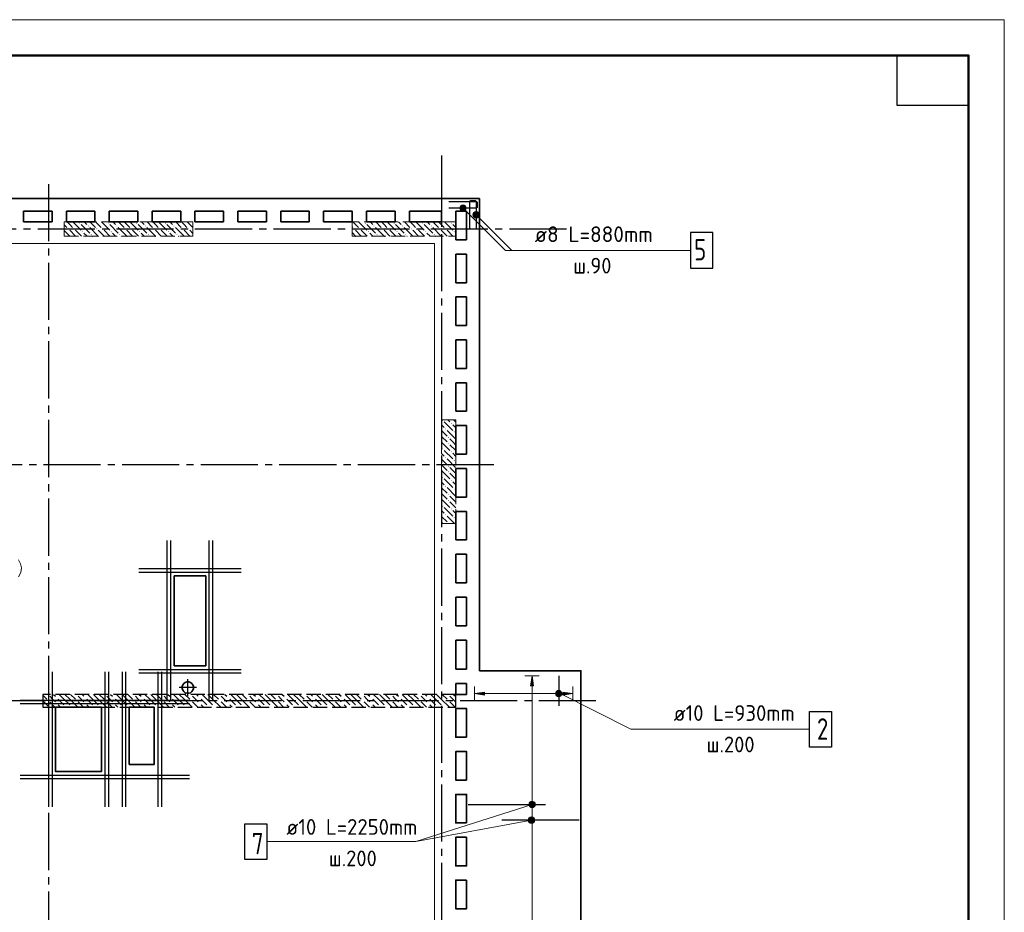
# Model space of a CAD drawing. Header units: millimetres. Extents: x 40580 to 1930067, y -240640 to 81020.
# Tile 311 of 656: x 941092 to 954871, y -210967 to -198477. Entities that reach past the tile are written whole.
import ezdxf

# ---------------------------------------------------------------- set-up
doc = ezdxf.new("R2010")
doc.units = ezdxf.units.MM
for name, pattern in [('______2', [270, 200, -70]), ('______5', [1100, 800, -100, 100, -100]), ('CENTER', [2, 1.25, -0.25, 0.25, -0.25])]:
    doc.linetypes.add(name, pattern=pattern)
for name, color, linetype, lineweight in [('Standard', 7, 'Continuous', 25), ('ЖБ Перекрытие верхний уровень', 7, 'Continuous', 35), ('Обрамление проемов стержнями', 7, 'Continuous', 25), ('ОСИ', 7, 'CENTER', 15), ('Позиционная метка линия выноска', 7, 'Continuous', 13), ('Позиционная метка номер позиции', 7, 'Continuous', 13)]:
    doc.layers.add(name, color=color, linetype=linetype, lineweight=lineweight)
doc.layers.add('ЖБ Пилон', color=7, linetype='______2', lineweight=13, true_color=0xa0a0a0)
doc.layers.add('ЖБ Стена верхний уровень', color=7, linetype='______2', true_color=0x656565)
doc.styles.add('ISOCPEUR', font='isocpeur.ttf')

msp = doc.modelspace()

# ---------------------------------------------------------------- hatches: boundary and pattern name
at = {"linetype": 'Continuous', "lineweight": 13, "transparency": 33554687}
for points in [[(948282.9, -207797.2), (948262.9, -207657.2), (948242.9, -207797.2)], [(948695.4, -207927.2), (948835.4, -207907.2), (948695.4, -207887.2)]]:
    msp.add_hatch(color=7, dxfattribs=at).paths.add_polyline_path(points, flags=16)
for points in [[(947595.4, -207927.2), (947455.4, -207907.2), (947595.4, -207887.2)], [(948224.2, -209434.7), (948307.9, -209457.2), (948217.9, -209457.2)], [(948240.4, -209418.5), (948301.6, -209434.7), (948224.2, -209434.7)], [(948224.2, -209434.7), (948301.6, -209434.7), (948307.9, -209457.2)], [(948285.4, -209418.5), (948240.4, -209418.5), (948262.9, -209412.2)], [(948240.4, -209418.5), (948285.4, -209418.5), (948301.6, -209434.7)], [(948217.9, -209457.2), (948307.9, -209457.2), (948301.6, -209479.7)], [(948217.9, -209457.2), (948301.6, -209479.7), (948224.2, -209479.7)], [(948224.2, -209479.7), (948301.6, -209479.7), (948285.4, -209495.9)], [(948224.2, -209479.7), (948285.4, -209495.9), (948240.4, -209495.9)], [(948240.4, -209495.9), (948285.4, -209495.9), (948262.9, -209502.2)]]:
    msp.add_hatch(color=7, dxfattribs=at).paths.add_polyline_path(points)
at = {"layer": 'ЖБ Пилон', "linetype": 'Continuous', "lineweight": -3, "transparency": 33554687}
for points in [[(941765.9, -201404.1), (941772.4, -201397.6), (941778.9, -201404.1), (941772.4, -201410.6)], [(941845.9, -201404.1), (941852.4, -201397.6), (941858.9, -201404.1), (941852.4, -201410.6)], [(941925.9, -201324.1), (941932.4, -201317.6), (941938.9, -201324.1), (941932.4, -201330.6)], [(941965.9, -201444.1), (941972.4, -201437.6), (941978.9, -201444.1), (941972.4, -201450.6)], [(942045.9, -201364.1), (942052.4, -201357.6), (942058.9, -201364.1), (942052.4, -201370.6)], [(942165.9, -201404.1), (942172.4, -201397.6), (942178.9, -201404.1), (942172.4, -201410.6)], [(942245.9, -201404.1), (942252.4, -201397.6), (942258.9, -201404.1), (942252.4, -201410.6)], [(942325.9, -201324.1), (942332.4, -201317.6), (942338.9, -201324.1), (942332.4, -201330.6)], [(942365.9, -201444.1), (942372.4, -201437.6), (942378.9, -201444.1), (942372.4, -201450.6)], [(942445.9, -201364.1), (942452.4, -201357.6), (942458.9, -201364.1), (942452.4, -201370.6)], [(942565.9, -201404.1), (942572.4, -201397.6), (942578.9, -201404.1), (942572.4, -201410.6)], [(942645.9, -201404.1), (942652.4, -201397.6), (942658.9, -201404.1), (942652.4, -201410.6)], [(942725.9, -201324.1), (942732.4, -201317.6), (942738.9, -201324.1), (942732.4, -201330.6)], [(942765.9, -201444.1), (942772.4, -201437.6), (942778.9, -201444.1), (942772.4, -201450.6)], [(942845.9, -201364.1), (942852.4, -201357.6), (942858.9, -201364.1), (942852.4, -201370.6)], [(942965.9, -201404.1), (942972.4, -201397.6), (942978.9, -201404.1), (942972.4, -201410.6)], [(943045.9, -201404.1), (943052.4, -201397.6), (943058.9, -201404.1), (943052.4, -201410.6)], [(943125.9, -201324.1), (943132.4, -201317.6), (943138.9, -201324.1), (943132.4, -201330.6)], [(943165.9, -201444.1), (943172.4, -201437.6), (943178.9, -201444.1), (943172.4, -201450.6)], [(943245.9, -201364.1), (943252.4, -201357.6), (943258.9, -201364.1), (943252.4, -201370.6)], [(943365.9, -201404.1), (943372.4, -201397.6), (943378.9, -201404.1), (943372.4, -201410.6)], [(943445.9, -201404.1), (943452.4, -201397.6), (943458.9, -201404.1), (943452.4, -201410.6)], [(945765.9, -201404.1), (945772.4, -201397.6), (945778.9, -201404.1), (945772.4, -201410.6)], [(945845.9, -201404.1), (945852.4, -201397.6), (945858.9, -201404.1), (945852.4, -201410.6)], [(945925.9, -201324.1), (945932.4, -201317.6), (945938.9, -201324.1), (945932.4, -201330.6)], [(945965.9, -201444.1), (945972.4, -201437.6), (945978.9, -201444.1), (945972.4, -201450.6)], [(946045.9, -201364.1), (946052.4, -201357.6), (946058.9, -201364.1), (946052.4, -201370.6)], [(946165.9, -201404.1), (946172.4, -201397.6), (946178.9, -201404.1), (946172.4, -201410.6)], [(946245.9, -201404.1), (946252.4, -201397.6), (946258.9, -201404.1), (946252.4, -201410.6)], [(946325.9, -201324.1), (946332.4, -201317.6), (946338.9, -201324.1), (946332.4, -201330.6)], [(946365.9, -201444.1), (946372.4, -201437.6), (946378.9, -201444.1), (946372.4, -201450.6)], [(946445.9, -201364.1), (946452.4, -201357.6), (946458.9, -201364.1), (946452.4, -201370.6)], [(946565.9, -201404.1), (946572.4, -201397.6), (946578.9, -201404.1), (946572.4, -201410.6)], [(946645.9, -201404.1), (946652.4, -201397.6), (946658.9, -201404.1), (946652.4, -201410.6)], [(946725.9, -201324.1), (946732.4, -201317.6), (946738.9, -201324.1), (946732.4, -201330.6)], [(946765.9, -201444.1), (946772.4, -201437.6), (946778.9, -201444.1), (946772.4, -201450.6)], [(946845.9, -201364.1), (946852.4, -201357.6), (946858.9, -201364.1), (946852.4, -201370.6)], [(946965.9, -201404.1), (946972.4, -201397.6), (946978.9, -201404.1), (946972.4, -201410.6)], [(947045.9, -201404.1), (947052.4, -201397.6), (947058.9, -201404.1), (947052.4, -201410.6)], [(947125.9, -201324.1), (947132.4, -201317.6), (947138.9, -201324.1), (947132.4, -201330.6)], [(947165.9, -201444.1), (947172.4, -201437.6), (947178.9, -201444.1), (947172.4, -201450.6)], [(942085.9, -201484.1), (942092.4, -201477.6), (942098.9, -201484.1), (942092.4, -201490.6)], [(942485.9, -201484.1), (942492.4, -201477.6), (942498.9, -201484.1), (942492.4, -201490.6)], [(942885.9, -201484.1), (942892.4, -201477.6), (942898.9, -201484.1), (942892.4, -201490.6)], [(943285.9, -201484.1), (943292.4, -201477.6), (943298.9, -201484.1), (943292.4, -201490.6)], [(946085.9, -201484.1), (946092.4, -201477.6), (946098.9, -201484.1), (946092.4, -201490.6)], [(946485.9, -201484.1), (946492.4, -201477.6), (946498.9, -201484.1), (946492.4, -201490.6)], [(946885.9, -201484.1), (946892.4, -201477.6), (946898.9, -201484.1), (946892.4, -201490.6)], [(947005.9, -204084.1), (947012.4, -204077.6), (947018.9, -204084.1), (947012.4, -204090.6)], [(947045.9, -204204.1), (947052.4, -204197.6), (947058.9, -204204.1), (947052.4, -204210.6)], [(947125.9, -204124.1), (947132.4, -204117.6), (947138.9, -204124.1), (947132.4, -204130.6)], [(947085.9, -204324.1), (947092.4, -204317.6), (947098.9, -204324.1), (947092.4, -204330.6)], [(947165.9, -204244.1), (947172.4, -204237.6), (947178.9, -204244.1), (947172.4, -204250.6)], [(947005.9, -204484.1), (947012.4, -204477.6), (947018.9, -204484.1), (947012.4, -204490.6)], [(947085.9, -204404.1), (947092.4, -204397.6), (947098.9, -204404.1), (947092.4, -204410.6)], [(947045.9, -204604.1), (947052.4, -204597.6), (947058.9, -204604.1), (947052.4, -204610.6)], [(947125.9, -204524.1), (947132.4, -204517.6), (947138.9, -204524.1), (947132.4, -204530.6)], [(947085.9, -204724.1), (947092.4, -204717.6), (947098.9, -204724.1), (947092.4, -204730.6)], [(947165.9, -204644.1), (947172.4, -204637.6), (947178.9, -204644.1), (947172.4, -204650.6)], [(947005.9, -204884.1), (947012.4, -204877.6), (947018.9, -204884.1), (947012.4, -204890.6)], [(947085.9, -204804.1), (947092.4, -204797.6), (947098.9, -204804.1), (947092.4, -204810.6)], [(947045.9, -205004.1), (947052.4, -204997.6), (947058.9, -205004.1), (947052.4, -205010.6)], [(947125.9, -204924.1), (947132.4, -204917.6), (947138.9, -204924.1), (947132.4, -204930.6)], [(947085.9, -205124.1), (947092.4, -205117.6), (947098.9, -205124.1), (947092.4, -205130.6)], [(947165.9, -205044.1), (947172.4, -205037.6), (947178.9, -205044.1), (947172.4, -205050.6)], [(947005.9, -205284.1), (947012.4, -205277.6), (947018.9, -205284.1), (947012.4, -205290.6)], [(947085.9, -205204.1), (947092.4, -205197.6), (947098.9, -205204.1), (947092.4, -205210.6)], [(947045.9, -205404.1), (947052.4, -205397.6), (947058.9, -205404.1), (947052.4, -205410.6)], [(947125.9, -205324.1), (947132.4, -205317.6), (947138.9, -205324.1), (947132.4, -205330.6)], [(947165.9, -205444.1), (947172.4, -205437.6), (947178.9, -205444.1), (947172.4, -205450.6)], [(947085.9, -205524.1), (947092.4, -205517.6), (947098.9, -205524.1), (947095.7, -205527.2), (947089, -205527.2)]]:
    msp.add_hatch(color=7, dxfattribs=at).paths.add_polyline_path(points, flags=16)
at = {"layer": 'Позиционная метка номер позиции', "linetype": 'Continuous', "lineweight": 13, "transparency": 33554687}
for points in [[(947253.1, -201100.7), (947285, -201068.9), (947264.6, -201080.4)], [(947285, -201068.9), (947253.1, -201100.7), (947253.1, -201123.7)], [(947285, -201068.9), (947253.1, -201123.7), (947307.9, -201068.9)], [(947307.9, -201068.9), (947253.1, -201123.7), (947264.6, -201144)], [(947307.9, -201068.9), (947264.6, -201144), (947328.2, -201080.4)], [(947328.2, -201080.4), (947264.6, -201144), (947285, -201155.5)], [(947328.2, -201080.4), (947285, -201155.5), (947339.7, -201100.7)], [(947339.7, -201100.7), (947285, -201155.5), (947307.9, -201155.5)], [(947339.7, -201100.7), (947307.9, -201155.5), (947339.7, -201123.7)], [(947339.7, -201123.7), (947307.9, -201155.5), (947328.2, -201144)], [(947437.1, -201194.7), (947468.9, -201162.9), (947448.6, -201174.4)], [(947468.9, -201162.9), (947437.1, -201194.7), (947437.1, -201217.7)], [(947468.9, -201162.9), (947437.1, -201217.7), (947491.9, -201162.9)], [(947491.9, -201162.9), (947437.1, -201217.7), (947448.6, -201238)], [(947491.9, -201162.9), (947448.6, -201238), (947512.2, -201174.4)], [(947512.2, -201174.4), (947448.6, -201238), (947468.9, -201249.5)], [(947512.2, -201174.4), (947468.9, -201249.5), (947523.7, -201194.7)], [(947523.7, -201194.7), (947468.9, -201249.5), (947491.9, -201249.5)], [(947523.7, -201194.7), (947491.9, -201249.5), (947523.7, -201217.7)], [(947523.7, -201217.7), (947491.9, -201249.5), (947512.2, -201238)], [(948646.9, -207950.5), (948592.1, -207895.7), (948603.6, -207875.4)], [(948624, -207950.5), (948592.1, -207918.7), (948592.1, -207895.7)], [(948624, -207950.5), (948592.1, -207895.7), (948646.9, -207950.5)], [(948592.1, -207918.7), (948624, -207950.5), (948603.6, -207939)], [(948667.2, -207939), (948603.6, -207875.4), (948624, -207863.9)], [(948646.9, -207950.5), (948603.6, -207875.4), (948667.2, -207939)], [(948667.2, -207939), (948624, -207863.9), (948678.7, -207918.7)], [(948678.7, -207918.7), (948624, -207863.9), (948646.9, -207863.9)], [(948678.7, -207918.7), (948646.9, -207863.9), (948678.7, -207895.7)], [(948678.7, -207895.7), (948646.9, -207863.9), (948667.2, -207875.4)], [(948294.7, -209425.4), (948219.6, -209468.7), (948274.3, -209413.9)], [(948274.3, -209413.9), (948219.6, -209468.7), (948219.6, -209445.7)], [(948274.3, -209413.9), (948219.6, -209445.7), (948251.4, -209413.9)], [(948251.4, -209413.9), (948219.6, -209445.7), (948231, -209425.4)], [(948294.7, -209425.4), (948231, -209489), (948219.6, -209468.7)], [(948306.1, -209445.7), (948231, -209489), (948294.7, -209425.4)], [(948306.1, -209445.7), (948251.4, -209500.5), (948231, -209489)], [(948306.1, -209468.7), (948251.4, -209500.5), (948306.1, -209445.7)], [(948306.1, -209468.7), (948274.3, -209500.5), (948251.4, -209500.5)], [(948274.3, -209500.5), (948306.1, -209468.7), (948294.7, -209489)], [(948223.6, -209645.4), (948266.9, -209720.5), (948212.1, -209665.7)], [(948212.1, -209665.7), (948266.9, -209720.5), (948244, -209720.5)], [(948212.1, -209665.7), (948244, -209720.5), (948212.1, -209688.7)], [(948212.1, -209688.7), (948244, -209720.5), (948223.6, -209709)], [(948244, -209633.9), (948287.2, -209709), (948223.6, -209645.4)], [(948223.6, -209645.4), (948287.2, -209709), (948266.9, -209720.5)], [(948266.9, -209633.9), (948298.7, -209688.7), (948244, -209633.9)], [(948244, -209633.9), (948298.7, -209688.7), (948287.2, -209709)], [(948298.7, -209665.7), (948266.9, -209633.9), (948287.2, -209645.4)], [(948266.9, -209633.9), (948298.7, -209665.7), (948298.7, -209688.7)]]:
    msp.add_hatch(color=7, dxfattribs=at).paths.add_polyline_path(points)

# ---------------------------------------------------------------- linework, layer by layer
at = {"color": 7, "linetype": 'Continuous', "lineweight": 13, "transparency": 33554687}
msp.add_line((948280.4, -201706.2), (950102.4, -201706.2), dxfattribs=at)
at = {"color": 7, "linetype": 'Continuous', "lineweight": -3, "transparency": 33554687}
for p, q in [((943155.4, -208012.4), (943155.4, -205762.4)), ((943155.4, -208012.4), (943155.4, -205762.4)), ((943205.4, -208012.4), (943205.4, -205762.4)), ((943205.4, -208012.4), (943205.4, -205762.4)), ((943745.4, -208012.4), (943745.4, -205762.4)), ((943745.4, -208012.4), (943745.4, -205762.4)), ((943795.4, -208012.4), (943795.4, -205762.4)), ((943795.4, -208012.4), (943795.4, -205762.4)), ((942760.4, -206157.4), (944190.4, -206157.4)), ((942760.4, -206157.4), (944190.4, -206157.4)), ((942760.4, -206207.4), (944190.4, -206207.4)), ((942760.4, -206207.4), (944190.4, -206207.4)), ((942760.4, -207567.4), (944190.4, -207567.4)), ((942760.4, -207567.4), (944190.4, -207567.4)), ((942760.4, -207617.4), (944190.4, -207617.4)), ((942760.4, -207617.4), (944190.4, -207617.4))]:
    msp.add_line(p, q, dxfattribs=at)
at = {"color": 251, "linetype": 'Continuous', "lineweight": 13, "true_color": 0x494949, "transparency": 33554687}
for p, q in [((948262.9, -207657.2), (948162.9, -207657.2)), ((948262.9, -207657.2), (948242.9, -207797.2)), ((948282.9, -207797.2), (948262.9, -207657.2)), ((948262.9, -207657.2), (948362.9, -207657.2)), ((948262.9, -207657.2), (948262.9, -207657.2)), ((947455.4, -207907.2), (947455.4, -207807.2)), ((947455.4, -207907.2), (947595.4, -207887.2)), ((947595.4, -207927.2), (947455.4, -207907.2)), ((947455.4, -207907.2), (947455.4, -208007.2)), ((947455.4, -207907.2), (947455.4, -207907.2)), ((948605.4, -207907.2), (947510.4, -207907.2)), ((947595.4, -207887.2), (947595.4, -207927.2)), ((948242.9, -207797.2), (948282.9, -207797.2)), ((948262.9, -207797.2), (948262.9, -209427.2)), ((948635.4, -207862.2), (948635.4, -207862.2)), ((948695.4, -207907.2), (948665.4, -207907.2)), ((948835.4, -207907.2), (948695.4, -207887.2)), ((948695.4, -207887.2), (948695.4, -207927.2)), ((948695.4, -207927.2), (948835.4, -207907.2)), ((948835.4, -207907.2), (948835.4, -207807.2)), ((948835.4, -207907.2), (948835.4, -208007.2)), ((948835.4, -207907.2), (948835.4, -207907.2)), ((948635.4, -207952.2), (948635.4, -207952.2)), ((948217.9, -209457.2), (948217.9, -209457.2)), ((948262.9, -209487.2), (948262.9, -216057.2)), ((948307.9, -209457.2), (948307.9, -209457.2))]:
    msp.add_line(p, q, dxfattribs=at)
at = {"color": 7, "linetype": 'Continuous', "lineweight": 25, "transparency": 33554687}
for p, q in [((948635.4, -207657.2), (948635.4, -208077.2)), ((947370.4, -209457.2), (948450.4, -209457.2)), ((948920.4, -209677.2), (947840.4, -209677.2))]:
    msp.add_line(p, q, dxfattribs=at)
at = {"color": 7, "linetype": 'Continuous', "lineweight": -3, "transparency": 33554687}
for points in [[(947096.4, -201022.2), (947477.3, -201022.2), (947480.8, -201022.7), (947484.5, -201023.9), (947487.8, -201025.8), (947490.5, -201028.1), (947492.8, -201030.8), (947494.7, -201034.1), (947495.9, -201037.8), (947496.4, -201041.3), (947496.4, -201093.1), (947495.9, -201096.6), (947494.7, -201100.3), (947492.8, -201103.6), (947490.5, -201106.3), (947487.8, -201108.6), (947484.5, -201110.5), (947480.8, -201111.7), (947477.3, -201112.2), (947096.4, -201112.2)], [(947390.4, -201406.2), (947390.4, -201025.3), (947390.9, -201021.8), (947392.1, -201018.1), (947394, -201014.8), (947396.3, -201012.1), (947399, -201009.8), (947402.4, -201007.9), (947406, -201006.7), (947409.5, -201006.2), (947461.3, -201006.2), (947464.8, -201006.7), (947468.5, -201007.9), (947471.8, -201009.8), (947474.5, -201012.1), (947476.8, -201014.8), (947478.7, -201018.1), (947479.9, -201021.8), (947480.4, -201025.3), (947480.4, -201406.2)]]:
    msp.add_lwpolyline(points, dxfattribs=at)
at = {"color": 7, "linetype": 'Continuous', "lineweight": 25, "transparency": 33554687}
for points in [[(950480.4, -201956.2), (950790.4, -201956.2), (950790.4, -201456.2), (950480.4, -201456.2), (950480.4, -201956.2)], [(952455.4, -208656.4), (952145.4, -208656.4), (952145.4, -208156.4), (952455.4, -208156.4), (952455.4, -208656.4)], [(944552.2, -210227.2), (944242.2, -210227.2), (944242.2, -209727.2), (944552.2, -209727.2), (944552.2, -210227.2)]]:
    msp.add_lwpolyline(points, dxfattribs=at)
at = {"color": 251, "linetype": 'Continuous', "lineweight": 13, "true_color": 0x494949, "transparency": 33554687}
msp.add_circle((948262.9, -209457.2), 45, dxfattribs=at)
at = {"layer": 'Standard', "color": 8, "linetype": '______5', "lineweight": -3, "transparency": 33554687}
for p, q in [((943445.4, -207941.7), (943445.4, -207702.7)), ((943564.9, -207822.2), (943325.9, -207822.2))]:
    msp.add_line(p, q, dxfattribs=at)
at = {"layer": 'Standard', "color": 7, "linetype": 'Continuous', "lineweight": 13, "transparency": 33554687}
msp.add_lwpolyline([(925171.4, -240477.2), (954871.4, -240477.2), (954871.4, -198477.2), (925171.4, -198477.2), (925171.4, -240477.2)], close=True, dxfattribs=at)
at = {"layer": 'Standard', "color": 7, "linetype": 'Continuous', "lineweight": 50, "transparency": 33554687}
msp.add_lwpolyline([(927171.4, -198977.2), (954371.4, -198977.2), (954371.4, -239977.2), (927171.4, -239977.2), (927171.4, -198977.2)], close=True, dxfattribs=at)
at = {"layer": 'Standard', "color": 7, "linetype": 'Continuous', "lineweight": 25, "transparency": 33554687}
msp.add_lwpolyline([(954371.4, -198977.2), (954371.4, -199677.2), (953371.4, -199677.2), (953371.4, -198977.2), (954371.4, -198977.2)], close=True, dxfattribs=at)
at = {"layer": 'ЖБ Перекрытие верхний уровень', "transparency": 33554687}
for p, q in [((947525.4, -200977.2), (932565.4, -200977.2)), ((947525.4, -207587.2), (947525.4, -200977.2)), ((941145.4, -201307.2), (941145.4, -201157.2)), ((941145.4, -201157.2), (941545.4, -201157.2)), ((941545.4, -201157.2), (941545.4, -201307.2)), ((941745.4, -201157.2), (942145.4, -201157.2)), ((941745.4, -201307.2), (941745.4, -201157.2)), ((942145.4, -201157.2), (942145.4, -201307.2)), ((942345.4, -201157.2), (942745.4, -201157.2)), ((942345.4, -201307.2), (942345.4, -201157.2)), ((942745.4, -201157.2), (942745.4, -201307.2)), ((942945.4, -201307.2), (942945.4, -201157.2)), ((942945.4, -201157.2), (943345.4, -201157.2)), ((943345.4, -201157.2), (943345.4, -201307.2)), ((943545.4, -201307.2), (943545.4, -201157.2)), ((943545.4, -201157.2), (943945.4, -201157.2)), ((943945.4, -201157.2), (943945.4, -201307.2)), ((944145.4, -201157.2), (944545.4, -201157.2)), ((944145.4, -201307.2), (944145.4, -201157.2)), ((944545.4, -201157.2), (944545.4, -201307.2)), ((944745.4, -201307.2), (944745.4, -201157.2)), ((944745.4, -201157.2), (945145.4, -201157.2)), ((945145.4, -201157.2), (945145.4, -201307.2)), ((945345.4, -201157.2), (945745.4, -201157.2)), ((945345.4, -201307.2), (945345.4, -201157.2)), ((945745.4, -201157.2), (945745.4, -201307.2)), ((945945.4, -201307.2), (945945.4, -201157.2)), ((945945.4, -201157.2), (946345.4, -201157.2)), ((946345.4, -201157.2), (946345.4, -201307.2)), ((946545.4, -201307.2), (946545.4, -201157.2)), ((946545.4, -201157.2), (946995.4, -201157.2)), ((946995.4, -201157.2), (946995.4, -201307.2)), ((947195.4, -201157.2), (947345.4, -201157.2)), ((947195.4, -201557.2), (947195.4, -201157.2)), ((947345.4, -201157.2), (947345.4, -201557.2)), ((941545.4, -201307.2), (941145.4, -201307.2)), ((942145.4, -201307.2), (941745.4, -201307.2)), ((942745.4, -201307.2), (942345.4, -201307.2)), ((943345.4, -201307.2), (942945.4, -201307.2)), ((943945.4, -201307.2), (943545.4, -201307.2)), ((944545.4, -201307.2), (944145.4, -201307.2)), ((945145.4, -201307.2), (944745.4, -201307.2)), ((945745.4, -201307.2), (945345.4, -201307.2)), ((946345.4, -201307.2), (945945.4, -201307.2)), ((946995.4, -201307.2), (946545.4, -201307.2)), ((947345.4, -201557.2), (947195.4, -201557.2)), ((947195.4, -201757.2), (947345.4, -201757.2)), ((947195.4, -202157.2), (947195.4, -201757.2)), ((947345.4, -201757.2), (947345.4, -202157.2)), ((947345.4, -202157.2), (947195.4, -202157.2)), ((947195.4, -202357.2), (947345.4, -202357.2)), ((947195.4, -202757.2), (947195.4, -202357.2)), ((947345.4, -202357.2), (947345.4, -202757.2)), ((947345.4, -202757.2), (947195.4, -202757.2)), ((947195.4, -203357.2), (947195.4, -202957.2)), ((947195.4, -202957.2), (947345.4, -202957.2)), ((947345.4, -202957.2), (947345.4, -203357.2)), ((947345.4, -203357.2), (947195.4, -203357.2)), ((947195.4, -203557.2), (947345.4, -203557.2)), ((947195.4, -203957.2), (947195.4, -203557.2)), ((947345.4, -203557.2), (947345.4, -203957.2)), ((947345.4, -203957.2), (947195.4, -203957.2)), ((947195.4, -204557.2), (947195.4, -204157.2)), ((947195.4, -204157.2), (947345.4, -204157.2)), ((947345.4, -204157.2), (947345.4, -204557.2)), ((947345.4, -204557.2), (947195.4, -204557.2)), ((947195.4, -204757.2), (947345.4, -204757.2)), ((947195.4, -205157.2), (947195.4, -204757.2)), ((947345.4, -204757.2), (947345.4, -205157.2)), ((947345.4, -205157.2), (947195.4, -205157.2)), ((947195.4, -205757.2), (947195.4, -205357.2)), ((947195.4, -205357.2), (947345.4, -205357.2)), ((947345.4, -205357.2), (947345.4, -205757.2)), ((947345.4, -205757.2), (947195.4, -205757.2)), ((947195.4, -205957.2), (947345.4, -205957.2)), ((947195.4, -206357.2), (947195.4, -205957.2)), ((947345.4, -205957.2), (947345.4, -206357.2)), ((943695.4, -206257.4), (943255.4, -206257.4)), ((943255.4, -206257.4), (943255.4, -207517.4)), ((943695.4, -207517.4), (943695.4, -206257.4)), ((947345.4, -206357.2), (947195.4, -206357.2)), ((947195.4, -206557.2), (947345.4, -206557.2)), ((947195.4, -206957.2), (947195.4, -206557.2)), ((947345.4, -206557.2), (947345.4, -206957.2)), ((947345.4, -206957.2), (947195.4, -206957.2)), ((947195.4, -207157.2), (947345.4, -207157.2)), ((947195.4, -207567.2), (947195.4, -207157.2)), ((947345.4, -207157.2), (947345.4, -207567.2)), ((943255.4, -207517.4), (943595.4, -207517.4)), ((943595.4, -207517.4), (943695.4, -207517.4)), ((947345.4, -207567.2), (947195.4, -207567.2)), ((943373.5, -207785.6), (943365.7, -207809.6)), ((943388.4, -207765.2), (943373.5, -207785.6)), ((943408.8, -207750.3), (943388.4, -207765.2)), ((943432.8, -207742.5), (943408.8, -207750.3)), ((943458, -207742.5), (943432.8, -207742.5)), ((943482, -207750.3), (943458, -207742.5)), ((943502.4, -207765.2), (943482, -207750.3)), ((943517.3, -207785.6), (943502.4, -207765.2)), ((943525.1, -207809.6), (943517.3, -207785.6)), ((947195.4, -207917.2), (947195.4, -207767.2)), ((947195.4, -207767.2), (947345.4, -207767.2)), ((947345.4, -207767.2), (947345.4, -207917.2)), ((943365.7, -207809.6), (943365.7, -207834.8)), ((943365.7, -207834.8), (943373.5, -207858.8)), ((943373.5, -207858.8), (943388.4, -207879.2)), ((943388.4, -207879.2), (943408.8, -207894.1)), ((943408.8, -207894.1), (943432.8, -207901.9)), ((943432.8, -207901.9), (943458, -207901.9)), ((943458, -207901.9), (943482, -207894.1)), ((943482, -207894.1), (943502.4, -207879.2)), ((943502.4, -207879.2), (943517.3, -207858.8)), ((943517.3, -207858.8), (943525.1, -207834.8)), ((943525.1, -207834.8), (943525.1, -207809.6)), ((947345.4, -207917.2), (947195.4, -207917.2))]:
    msp.add_line(p, q, dxfattribs=at)
at = {"layer": 'ЖБ Перекрытие верхний уровень', "transparency": 33554687, "extrusion": (0, 0, -1)}
msp.add_lwpolyline([(-947525.4, -216267.2), (-948945.4, -216267.2), (-948945.4, -207587.2), (-947525.4, -207587.2)], dxfattribs=at)
at = {"layer": 'ЖБ Перекрытие верхний уровень', "transparency": 33554687}
for points in [[(942235.4, -208097.2), (941595.4, -208097.2), (941595.4, -208997.2), (942235.4, -208997.2)], [(947345.4, -208517.2), (947345.4, -208117.2), (947195.4, -208117.2), (947195.4, -208517.2)], [(947345.4, -209117.2), (947345.4, -208717.2), (947195.4, -208717.2), (947195.4, -209117.2)], [(947345.4, -209717.2), (947345.4, -209317.2), (947195.4, -209317.2), (947195.4, -209717.2)], [(947345.4, -209917.2), (947345.4, -210317.2), (947195.4, -210317.2), (947195.4, -209917.2)], [(947345.4, -210517.2), (947345.4, -210917.2), (947195.4, -210917.2), (947195.4, -210517.2)]]:
    msp.add_lwpolyline(points, close=True, dxfattribs=at)
at = {"layer": 'ЖБ Перекрытие верхний уровень', "transparency": 33554687, "extrusion": (0, 0, -1)}
msp.add_lwpolyline([(-942975.4, -208097.2), (-942975.4, -208897.2), (-942625.4, -208897.2), (-942625.4, -208097.2)], close=True, dxfattribs=at)
at = {"layer": 'ЖБ Пилон', "color": 253, "linetype": '______2', "lineweight": 13, "true_color": 0xa0a0a0, "transparency": 33554687}
for p, q in [((943515.4, -201307.2), (941715.4, -201307.2)), ((941715.4, -201307.2), (941715.4, -201507.2)), ((943515.4, -201507.2), (943515.4, -201307.2)), ((947195.4, -201307.2), (945745.4, -201307.2)), ((945745.4, -201307.2), (945745.4, -201507.2)), ((947195.4, -201507.2), (947195.4, -201307.2)), ((941715.4, -201507.2), (943515.4, -201507.2)), ((945745.4, -201507.2), (947195.4, -201507.2)), ((947195.4, -204077.2), (946995.4, -204077.2)), ((946995.4, -204077.2), (946995.4, -205527.2)), ((947195.4, -205527.2), (947195.4, -204077.2)), ((946995.4, -205527.2), (947195.4, -205527.2))]:
    msp.add_line(p, q, dxfattribs=at)
at = {"layer": 'ЖБ Пилон', "color": 9, "linetype": 'Continuous', "lineweight": -3, "true_color": 0xc7c7c7, "transparency": 33554687}
for p, q in [((941792.4, -201344.1), (941755.5, -201307.2)), ((941835.5, -201307.2), (941952.4, -201424.1)), ((941995.5, -201307.2), (942032.4, -201344.1)), ((942075.5, -201307.2), (942152.4, -201384.1)), ((942192.4, -201344.1), (942155.5, -201307.2)), ((942235.5, -201307.2), (942352.4, -201424.1)), ((942395.5, -201307.2), (942432.4, -201344.1)), ((942475.5, -201307.2), (942552.4, -201384.1)), ((942592.4, -201344.1), (942555.5, -201307.2)), ((942635.5, -201307.2), (942752.4, -201424.1)), ((942795.5, -201307.2), (942832.4, -201344.1)), ((942875.5, -201307.2), (942952.4, -201384.1)), ((942992.4, -201344.1), (942955.5, -201307.2)), ((943035.5, -201307.2), (943152.4, -201424.1)), ((943195.5, -201307.2), (943232.4, -201344.1)), ((943275.5, -201307.2), (943352.4, -201384.1)), ((943392.4, -201344.1), (943355.5, -201307.2)), ((943435.5, -201307.2), (943515.4, -201387.1)), ((945792.4, -201344.1), (945755.5, -201307.2)), ((945835.5, -201307.2), (945952.4, -201424.1)), ((945995.5, -201307.2), (946032.4, -201344.1)), ((946075.5, -201307.2), (946152.4, -201384.1)), ((946192.4, -201344.1), (946155.5, -201307.2)), ((946235.5, -201307.2), (946352.4, -201424.1)), ((946395.5, -201307.2), (946432.4, -201344.1)), ((946475.5, -201307.2), (946552.4, -201384.1)), ((946592.4, -201344.1), (946555.5, -201307.2)), ((946635.5, -201307.2), (946752.4, -201424.1)), ((946795.5, -201307.2), (946832.4, -201344.1)), ((946875.5, -201307.2), (946952.4, -201384.1)), ((946992.4, -201344.1), (946955.5, -201307.2)), ((947035.5, -201307.2), (947152.4, -201424.1)), ((941715.4, -201347.1), (941752.4, -201384.1)), ((941792.4, -201504.1), (941715.4, -201427.1)), ((941832.4, -201384.1), (941792.4, -201344.1)), ((941792.4, -201424.1), (941872.4, -201504.1)), ((941872.4, -201424.1), (941955.5, -201507.2)), ((941952.4, -201344.1), (942072.4, -201464.1)), ((942192.4, -201504.1), (942072.4, -201384.1)), ((942232.4, -201384.1), (942192.4, -201344.1)), ((942192.4, -201424.1), (942272.4, -201504.1)), ((942272.4, -201424.1), (942355.5, -201507.2)), ((942352.4, -201344.1), (942472.4, -201464.1)), ((942592.4, -201504.1), (942472.4, -201384.1)), ((942632.4, -201384.1), (942592.4, -201344.1)), ((942592.4, -201424.1), (942672.4, -201504.1)), ((942672.4, -201424.1), (942755.5, -201507.2)), ((942752.4, -201344.1), (942872.4, -201464.1)), ((942992.4, -201504.1), (942872.4, -201384.1)), ((943032.4, -201384.1), (942992.4, -201344.1)), ((942992.4, -201424.1), (943072.4, -201504.1)), ((943072.4, -201424.1), (943155.5, -201507.2)), ((943152.4, -201344.1), (943272.4, -201464.1)), ((943392.4, -201504.1), (943272.4, -201384.1)), ((943432.4, -201384.1), (943392.4, -201344.1)), ((943392.4, -201424.1), (943472.4, -201504.1)), ((943472.4, -201424.1), (943515.4, -201467.1)), ((945745.4, -201377.1), (945752.4, -201384.1)), ((945832.4, -201384.1), (945792.4, -201344.1)), ((945792.4, -201424.1), (945872.4, -201504.1)), ((945872.4, -201424.1), (945955.5, -201507.2)), ((945952.4, -201344.1), (946072.4, -201464.1)), ((946192.4, -201504.1), (946072.4, -201384.1)), ((946232.4, -201384.1), (946192.4, -201344.1)), ((946192.4, -201424.1), (946272.4, -201504.1)), ((946272.4, -201424.1), (946355.5, -201507.2)), ((946352.4, -201344.1), (946472.4, -201464.1)), ((946592.4, -201504.1), (946472.4, -201384.1)), ((946632.4, -201384.1), (946592.4, -201344.1)), ((946592.4, -201424.1), (946672.4, -201504.1)), ((946672.4, -201424.1), (946755.5, -201507.2)), ((946752.4, -201344.1), (946872.4, -201464.1)), ((946992.4, -201504.1), (946872.4, -201384.1)), ((947032.4, -201384.1), (946992.4, -201344.1)), ((946992.4, -201424.1), (947072.4, -201504.1)), ((947072.4, -201424.1), (947155.5, -201507.2)), ((947152.4, -201344.1), (947195.4, -201387.1)), ((941715.4, -201507.1), (941715.5, -201507.2)), ((941792.4, -201504.1), (941795.5, -201507.2)), ((942035.5, -201507.2), (941992.4, -201464.1)), ((942112.4, -201504.1), (942115.5, -201507.2)), ((942192.4, -201504.1), (942195.5, -201507.2)), ((942435.5, -201507.2), (942392.4, -201464.1)), ((942512.4, -201504.1), (942515.5, -201507.2)), ((942592.4, -201504.1), (942595.5, -201507.2)), ((942835.5, -201507.2), (942792.4, -201464.1)), ((942912.4, -201504.1), (942915.5, -201507.2)), ((942992.4, -201504.1), (942995.5, -201507.2)), ((943235.5, -201507.2), (943192.4, -201464.1)), ((943312.4, -201504.1), (943315.5, -201507.2)), ((943392.4, -201504.1), (943395.5, -201507.2)), ((945792.4, -201504.1), (945745.4, -201457.1)), ((945792.4, -201504.1), (945795.5, -201507.2)), ((946035.5, -201507.2), (945992.4, -201464.1)), ((946112.4, -201504.1), (946115.5, -201507.2)), ((946192.4, -201504.1), (946195.5, -201507.2)), ((946435.5, -201507.2), (946392.4, -201464.1)), ((946512.4, -201504.1), (946515.5, -201507.2)), ((946592.4, -201504.1), (946595.5, -201507.2)), ((946835.5, -201507.2), (946792.4, -201464.1)), ((946912.4, -201504.1), (946915.5, -201507.2)), ((946992.4, -201504.1), (946995.5, -201507.2)), ((947195.4, -201467.1), (947192.4, -201464.1)), ((947032.4, -204184.1), (946995.4, -204147.1)), ((947032.4, -204104.1), (947152.4, -204224.1)), ((947085.5, -204077.2), (947112.4, -204104.1)), ((947152.4, -204144.1), (947195.4, -204187.1)), ((947165.5, -204077.2), (947195.4, -204107.1)), ((946995.4, -204227.1), (947072.4, -204304.1)), ((946995.4, -204307.1), (947072.4, -204384.1)), ((947072.4, -204224.1), (947192.4, -204344.1)), ((947195.4, -204267.1), (947192.4, -204264.1)), ((946995.4, -204387.1), (947112.4, -204504.1)), ((947152.4, -204384.1), (947112.4, -204344.1)), ((947112.4, -204424.1), (947195.4, -204507.1)), ((947192.4, -204424.1), (947152.4, -204384.1)), ((947032.4, -204584.1), (946995.4, -204547.1)), ((947032.4, -204504.1), (947152.4, -204624.1)), ((947152.4, -204544.1), (947195.4, -204587.1)), ((946995.4, -204627.1), (947072.4, -204704.1)), ((946995.4, -204707.1), (947072.4, -204784.1)), ((947072.4, -204624.1), (947192.4, -204744.1)), ((947152.4, -204784.1), (947112.4, -204744.1)), ((947195.4, -204667.1), (947192.4, -204664.1)), ((946995.4, -204787.1), (947112.4, -204904.1)), ((947112.4, -204824.1), (947195.4, -204907.1)), ((947192.4, -204824.1), (947152.4, -204784.1)), ((947032.4, -204984.1), (946995.4, -204947.1)), ((946995.4, -205027.1), (947072.4, -205104.1)), ((947032.4, -204904.1), (947152.4, -205024.1)), ((947072.4, -205024.1), (947192.4, -205144.1)), ((947152.4, -204944.1), (947195.4, -204987.1)), ((946995.4, -205107.1), (947072.4, -205184.1)), ((947152.4, -205184.1), (947112.4, -205144.1)), ((947195.4, -205067.1), (947192.4, -205064.1)), ((946995.4, -205187.1), (947112.4, -205304.1)), ((947032.4, -205304.1), (947152.4, -205424.1)), ((947112.4, -205224.1), (947195.4, -205307.1)), ((947192.4, -205224.1), (947152.4, -205184.1)), ((947032.4, -205384.1), (946995.4, -205347.1)), ((946995.4, -205427.1), (947072.4, -205504.1)), ((947072.4, -205424.1), (947175.5, -205527.2)), ((947152.4, -205344.1), (947195.4, -205387.1)), ((946995.4, -205507.1), (947015.5, -205527.2)), ((947195.4, -205467.1), (947192.4, -205464.1))]:
    msp.add_line(p, q, dxfattribs=at)
at = {"layer": 'ЖБ Стена верхний уровень', "color": 251, "linetype": '______2', "lineweight": -3, "true_color": 0x656565, "transparency": 33554687}
for p, q in [((947195.4, -207917.2), (941415.4, -207917.2)), ((941415.4, -207917.2), (941415.4, -208097.2)), ((947195.4, -208097.2), (947195.4, -207917.2)), ((941415.4, -208097.2), (947195.4, -208097.2))]:
    msp.add_line(p, q, dxfattribs=at)
at = {"layer": 'ЖБ Стена верхний уровень', "color": 9, "linetype": 'Continuous', "lineweight": -3, "true_color": 0xc7c7c7, "transparency": 33554687}
for p, q in [((941565.5, -207917.2), (941592.4, -207944.1)), ((941712.4, -207984.1), (941645.5, -207917.2)), ((941725.5, -207917.2), (941792.4, -207984.1)), ((941805.5, -207917.2), (941872.4, -207984.1)), ((941965.5, -207917.2), (941992.4, -207944.1)), ((942112.4, -207984.1), (942045.5, -207917.2)), ((942125.5, -207917.2), (942192.4, -207984.1)), ((942205.5, -207917.2), (942272.4, -207984.1)), ((942365.5, -207917.2), (942392.4, -207944.1)), ((942512.4, -207984.1), (942445.5, -207917.2)), ((942525.5, -207917.2), (942592.4, -207984.1)), ((942605.5, -207917.2), (942672.4, -207984.1)), ((942765.5, -207917.2), (942792.4, -207944.1)), ((942912.4, -207984.1), (942845.5, -207917.2)), ((942925.5, -207917.2), (942992.4, -207984.1)), ((943005.5, -207917.2), (943072.4, -207984.1)), ((943165.5, -207917.2), (943192.4, -207944.1)), ((943312.4, -207984.1), (943245.5, -207917.2)), ((943325.5, -207917.2), (943392.4, -207984.1)), ((943405.5, -207917.2), (943472.4, -207984.1)), ((943565.5, -207917.2), (943592.4, -207944.1)), ((943712.4, -207984.1), (943645.5, -207917.2)), ((943725.5, -207917.2), (943792.4, -207984.1)), ((943805.5, -207917.2), (943872.4, -207984.1)), ((943965.5, -207917.2), (943992.4, -207944.1)), ((944112.4, -207984.1), (944045.5, -207917.2)), ((944125.5, -207917.2), (944192.4, -207984.1)), ((944205.5, -207917.2), (944272.4, -207984.1)), ((944365.5, -207917.2), (944392.4, -207944.1)), ((944512.4, -207984.1), (944445.5, -207917.2)), ((944525.5, -207917.2), (944592.4, -207984.1)), ((944605.5, -207917.2), (944672.4, -207984.1)), ((944765.5, -207917.2), (944792.4, -207944.1)), ((944912.4, -207984.1), (944845.5, -207917.2)), ((944925.5, -207917.2), (944992.4, -207984.1)), ((945005.5, -207917.2), (945072.4, -207984.1)), ((945165.5, -207917.2), (945192.4, -207944.1)), ((945312.4, -207984.1), (945245.5, -207917.2)), ((945325.5, -207917.2), (945392.4, -207984.1)), ((945405.5, -207917.2), (945472.4, -207984.1)), ((945565.5, -207917.2), (945592.4, -207944.1)), ((945712.4, -207984.1), (945645.5, -207917.2)), ((945725.5, -207917.2), (945792.4, -207984.1)), ((945805.5, -207917.2), (945872.4, -207984.1)), ((945965.5, -207917.2), (945992.4, -207944.1)), ((946112.4, -207984.1), (946045.5, -207917.2)), ((946125.5, -207917.2), (946192.4, -207984.1)), ((946205.5, -207917.2), (946272.4, -207984.1)), ((946365.5, -207917.2), (946392.4, -207944.1)), ((946512.4, -207984.1), (946445.5, -207917.2)), ((946525.5, -207917.2), (946592.4, -207984.1)), ((946605.5, -207917.2), (946672.4, -207984.1)), ((946765.5, -207917.2), (946792.4, -207944.1)), ((946912.4, -207984.1), (946845.5, -207917.2)), ((946925.5, -207917.2), (946992.4, -207984.1)), ((947005.5, -207917.2), (947072.4, -207984.1)), ((947165.5, -207917.2), (947192.4, -207944.1)), ((941415.4, -207927.1), (941472.4, -207984.1)), ((941415.4, -208007.1), (941505.5, -208097.2)), ((941552.4, -207984.1), (941512.4, -207944.1)), ((941512.4, -208024.1), (941585.5, -208097.2)), ((941592.4, -208024.1), (941552.4, -207984.1)), ((941632.4, -207984.1), (941712.4, -208064.1)), ((941712.4, -207984.1), (941792.4, -208064.1)), ((941792.4, -207984.1), (941905.5, -208097.2)), ((941952.4, -207984.1), (941912.4, -207944.1)), ((941912.4, -208024.1), (941985.5, -208097.2)), ((941992.4, -208024.1), (941952.4, -207984.1)), ((942032.4, -207984.1), (942112.4, -208064.1)), ((942112.4, -207984.1), (942192.4, -208064.1)), ((942192.4, -207984.1), (942305.5, -208097.2)), ((942352.4, -207984.1), (942312.4, -207944.1)), ((942312.4, -208024.1), (942385.5, -208097.2)), ((942392.4, -208024.1), (942352.4, -207984.1)), ((942432.4, -207984.1), (942512.4, -208064.1)), ((942512.4, -207984.1), (942592.4, -208064.1)), ((942592.4, -207984.1), (942705.5, -208097.2)), ((942752.4, -207984.1), (942712.4, -207944.1)), ((942712.4, -208024.1), (942785.5, -208097.2)), ((942792.4, -208024.1), (942752.4, -207984.1)), ((942832.4, -207984.1), (942912.4, -208064.1)), ((942912.4, -207984.1), (942992.4, -208064.1)), ((942992.4, -207984.1), (943105.5, -208097.2)), ((943152.4, -207984.1), (943112.4, -207944.1)), ((943112.4, -208024.1), (943185.5, -208097.2)), ((943192.4, -208024.1), (943152.4, -207984.1)), ((943232.4, -207984.1), (943312.4, -208064.1)), ((943312.4, -207984.1), (943392.4, -208064.1)), ((943392.4, -207984.1), (943505.5, -208097.2)), ((943552.4, -207984.1), (943512.4, -207944.1)), ((943512.4, -208024.1), (943585.5, -208097.2)), ((943592.4, -208024.1), (943552.4, -207984.1)), ((943632.4, -207984.1), (943712.4, -208064.1)), ((943712.4, -207984.1), (943792.4, -208064.1)), ((943792.4, -207984.1), (943905.5, -208097.2)), ((943952.4, -207984.1), (943912.4, -207944.1)), ((943912.4, -208024.1), (943985.5, -208097.2)), ((943992.4, -208024.1), (943952.4, -207984.1)), ((944032.4, -207984.1), (944112.4, -208064.1)), ((944112.4, -207984.1), (944192.4, -208064.1)), ((944192.4, -207984.1), (944305.5, -208097.2)), ((944352.4, -207984.1), (944312.4, -207944.1)), ((944312.4, -208024.1), (944385.5, -208097.2)), ((944392.4, -208024.1), (944352.4, -207984.1)), ((944432.4, -207984.1), (944512.4, -208064.1)), ((944512.4, -207984.1), (944592.4, -208064.1)), ((944592.4, -207984.1), (944705.5, -208097.2)), ((944752.4, -207984.1), (944712.4, -207944.1)), ((944712.4, -208024.1), (944785.5, -208097.2)), ((944792.4, -208024.1), (944752.4, -207984.1)), ((944832.4, -207984.1), (944912.4, -208064.1)), ((944912.4, -207984.1), (944992.4, -208064.1)), ((944992.4, -207984.1), (945105.5, -208097.2)), ((945152.4, -207984.1), (945112.4, -207944.1)), ((945112.4, -208024.1), (945185.5, -208097.2)), ((945192.4, -208024.1), (945152.4, -207984.1)), ((945232.4, -207984.1), (945312.4, -208064.1)), ((945312.4, -207984.1), (945392.4, -208064.1)), ((945392.4, -207984.1), (945505.5, -208097.2)), ((945552.4, -207984.1), (945512.4, -207944.1)), ((945512.4, -208024.1), (945585.5, -208097.2)), ((945592.4, -208024.1), (945552.4, -207984.1)), ((945632.4, -207984.1), (945712.4, -208064.1)), ((945712.4, -207984.1), (945792.4, -208064.1)), ((945792.4, -207984.1), (945905.5, -208097.2)), ((945952.4, -207984.1), (945912.4, -207944.1)), ((945912.4, -208024.1), (945985.5, -208097.2)), ((945992.4, -208024.1), (945952.4, -207984.1)), ((946032.4, -207984.1), (946112.4, -208064.1)), ((946112.4, -207984.1), (946192.4, -208064.1)), ((946192.4, -207984.1), (946305.5, -208097.2)), ((946352.4, -207984.1), (946312.4, -207944.1)), ((946312.4, -208024.1), (946385.5, -208097.2)), ((946392.4, -208024.1), (946352.4, -207984.1)), ((946432.4, -207984.1), (946512.4, -208064.1)), ((946512.4, -207984.1), (946592.4, -208064.1)), ((946592.4, -207984.1), (946705.5, -208097.2)), ((946752.4, -207984.1), (946712.4, -207944.1)), ((946712.4, -208024.1), (946785.5, -208097.2)), ((946792.4, -208024.1), (946752.4, -207984.1)), ((946832.4, -207984.1), (946912.4, -208064.1)), ((946912.4, -207984.1), (946992.4, -208064.1)), ((946992.4, -207984.1), (947105.5, -208097.2)), ((947152.4, -207984.1), (947112.4, -207944.1)), ((947112.4, -208024.1), (947185.5, -208097.2)), ((947192.4, -208024.1), (947152.4, -207984.1)), ((941632.4, -208064.1), (941665.5, -208097.2)), ((942032.4, -208064.1), (942065.5, -208097.2)), ((942432.4, -208064.1), (942465.5, -208097.2)), ((942832.4, -208064.1), (942865.5, -208097.2)), ((943232.4, -208064.1), (943265.5, -208097.2)), ((943632.4, -208064.1), (943665.5, -208097.2)), ((944032.4, -208064.1), (944065.5, -208097.2)), ((944432.4, -208064.1), (944465.5, -208097.2)), ((944832.4, -208064.1), (944865.5, -208097.2)), ((945232.4, -208064.1), (945265.5, -208097.2)), ((945632.4, -208064.1), (945665.5, -208097.2)), ((946032.4, -208064.1), (946065.5, -208097.2)), ((946432.4, -208064.1), (946465.5, -208097.2)), ((946832.4, -208064.1), (946865.5, -208097.2))]:
    msp.add_line(p, q, dxfattribs=at)
at = {"layer": 'Обрамление проемов стержнями', "color": 7, "linetype": 'Continuous', "lineweight": -3, "transparency": 33554687}
for p, q in [((941495.4, -207602.2), (941495.4, -209492.2)), ((941545.4, -207602.2), (941545.4, -209492.2)), ((942285.4, -207602.2), (942285.4, -209492.2)), ((942335.4, -207602.2), (942335.4, -209492.2)), ((942525.4, -207602.2), (942525.4, -209492.2)), ((942575.4, -207602.2), (942575.4, -209492.2)), ((943025.4, -207602.2), (943025.4, -209492.2)), ((943075.4, -207602.2), (943075.4, -209492.2)), ((941100.4, -207997.2), (943470.4, -207997.2)), ((941100.4, -208047.2), (943470.4, -208047.2)), ((941100.4, -209047.2), (943470.4, -209047.2)), ((941100.4, -209097.2), (943470.4, -209097.2))]:
    msp.add_line(p, q, dxfattribs=at)
at = {"layer": 'ОСИ', "color": 8, "linetype": '______5', "lineweight": -3, "transparency": 33554687}
for p, q in [((946995.4, -200377.2), (946995.4, -224547.2)), ((941495.4, -200777.2), (941495.4, -224547.2)), ((948745.4, -201407.2), (929771.4, -201407.2)), ((947725.4, -204707.2), (929771.4, -204707.2)), ((949155.4, -208007.2), (929771.4, -208007.2))]:
    msp.add_line(p, q, dxfattribs=at)
at = {"layer": 'Позиционная метка линия выноска', "color": 251, "linetype": 'Continuous', "lineweight": 13, "true_color": 0x494949, "transparency": 33554687}
for p, q in [((940735.3, -201607.2), (946895.4, -201607.2)), ((946895.4, -201607.2), (946895.4, -222497.2))]:
    msp.add_line(p, q, dxfattribs=at)
at = {"layer": 'Позиционная метка номер позиции', "color": 7, "linetype": 'Continuous', "lineweight": 13, "transparency": 33554687}
for p, q in [((947264.6, -201080.4), (947264.6, -201080.4)), ((947264.6, -201144), (947264.6, -201144)), ((947328.2, -201080.4), (947328.2, -201080.4)), ((947328.2, -201144), (947328.2, -201144)), ((947448.6, -201174.4), (947448.6, -201174.4)), ((947448.6, -201238), (947448.6, -201238)), ((947512.2, -201174.4), (947512.2, -201174.4)), ((947512.2, -201238), (947512.2, -201238)), ((948603.6, -207875.4), (948603.6, -207875.4)), ((948667.2, -207875.4), (948667.2, -207875.4)), ((948603.6, -207939), (948603.6, -207939)), ((948667.2, -207939), (948667.2, -207939)), ((948231, -209425.4), (948231, -209425.4)), ((948294.7, -209425.4), (948294.7, -209425.4)), ((948262.9, -209457.2), (946635.4, -209977.2)), ((948231, -209489), (948231, -209489)), ((948294.7, -209489), (948294.7, -209489)), ((948255.4, -209677.2), (946635.4, -209977.2)), ((948223.6, -209645.4), (948223.6, -209645.4)), ((948287.2, -209645.4), (948287.2, -209645.4)), ((945815.4, -209977.2), (944552.2, -209977.2)), ((946635.4, -209977.2), (944552.2, -209977.2))]:
    msp.add_line(p, q, dxfattribs=at)
for points in [[(947296.4, -201112.2), (947890.4, -201706.2), (950480.4, -201706.2)], [(947480.4, -201206.2), (947980.4, -201706.2), (950480.4, -201706.2)], [(948656.6, -207907.2), (949645.4, -208406.4), (949645.4, -208406.4), (952145.4, -208406.4)]]:
    msp.add_lwpolyline(points, dxfattribs=at)
at = {"layer": 'Позиционная метка номер позиции', "color": 7, "linetype": '______2', "lineweight": 13, "transparency": 33554687}
msp.add_lwpolyline([(941077.9, -206274.9), (941108.6, -206212), (941117.4, -206147.9), (941103.1, -206091.5), (941074.5, -206037.4)], dxfattribs=at)
at = {"layer": 'Позиционная метка номер позиции', "color": 7, "linetype": 'Continuous', "lineweight": 13, "transparency": 33554687}
for centre in [(947296.4, -201112.2), (947480.4, -201206.2), (948635.4, -207907.2), (948262.9, -209457.2), (948255.4, -209677.2)]:
    msp.add_circle(centre, 45, dxfattribs=at)

# ---------------------------------------------------------------- texts
at = {"color": 7, "linetype": 'Continuous', "lineweight": 13, "transparency": 33554687, "style": 'ISOCPEUR'}
for s, insert, char_height, width, attachment_point in [('\\W0.98;ø8 L=880mm ', (948300.4, -201588.9), 220, 1889.823, 7), ('\\W0.78;5', (950530.4, -201846.2), 300, 326.843, 7), ('\\W0.94;ш.90 ', (948839.4, -202028.9), 220, 807.618, 7), ('\\W0.96;ø10 L=930mm ', (950243.2, -208289.1), 220, 1997.586, 7), ('\\W0.78;2', (952249.2, -208252.4), 300, 326.853, 1), ('\\W0.95;ш.200 ', (950705.2, -208729.1), 220, 962.821, 7), ('\\W0.96;ø10 L=2250mm ', (944824.3, -209882.8), 220, 2152.025, 7), ('\\W0.78;7', (944340.8, -209855.3), 300, 326.834, 1), ('\\W0.95;ш.200 ', (945418.3, -210322.8), 220, 962.807, 7)]:
    msp.add_mtext(s, dxfattribs=dict(at, insert=insert, char_height=char_height, width=width, attachment_point=attachment_point))

doc.saveas('drawing.dxf')
